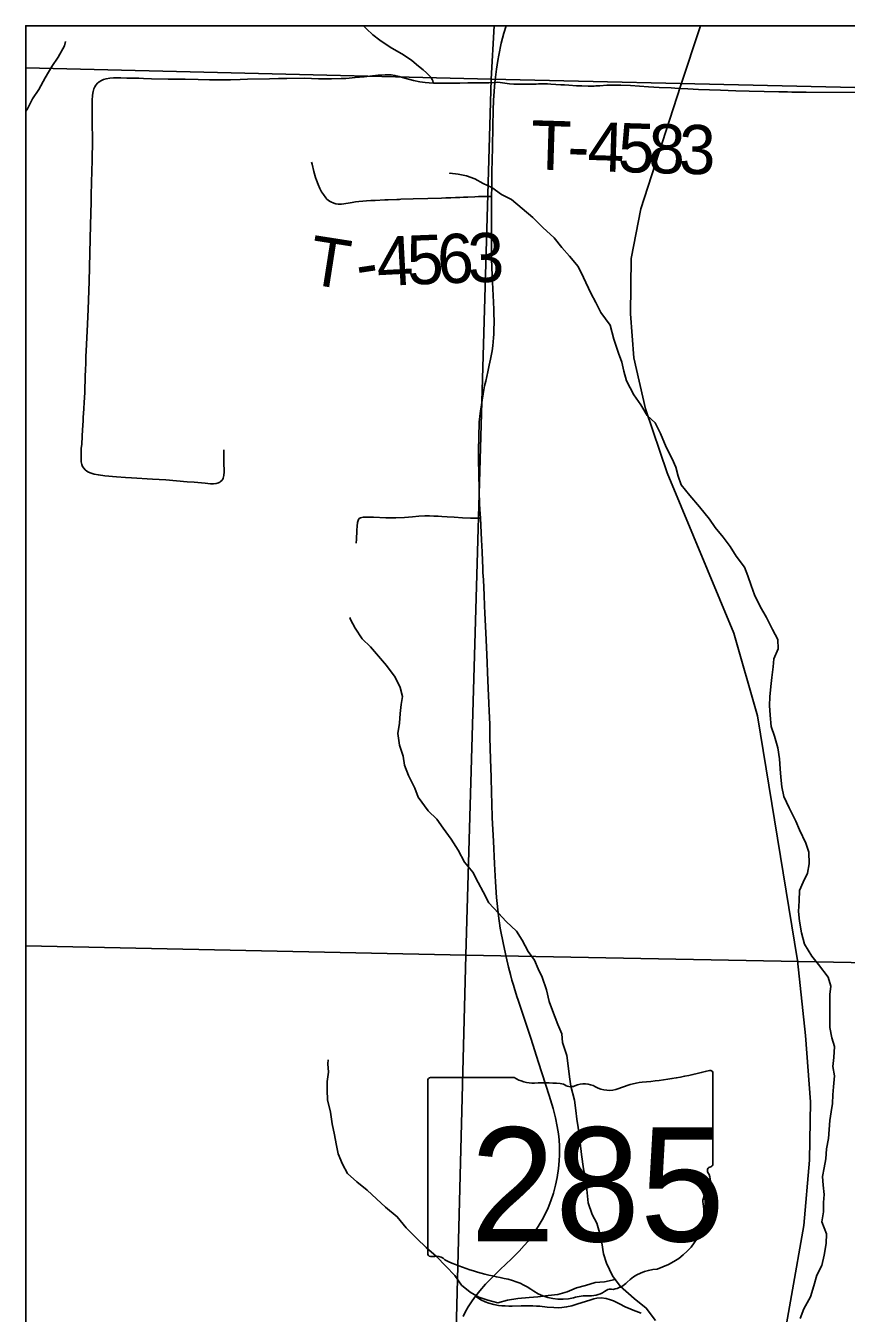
# Model space of a CAD drawing. Extents: x 0 to 191, y 0 to 55.
# Drawn here: x 143.275 to 143.75, y 24.673 to 25.418 of the extents above; entities that cross this region are included whole.
import ezdxf

# ---------------------------------------------------------------- set-up
doc = ezdxf.new("R2010")
doc.units = 0
for name, color, linetype in [('GM_X_Corporation', 7, 'Continuous'), ('GM_X_Minor_River', 7, 'Continuous'), ('GM_X_Rail_Line', 7, 'Continuous'), ('GM_X_State_Location', 7, 'Continuous'), ('GM_X_State_Route', 7, 'Continuous'), ('GM_X_State_Shield', 7, 'Continuous'), ('GM_X_Township_Road', 7, 'Continuous'), ('GM_X_Township_Road_Text', 7, 'Continuous')]:
    doc.layers.add(name, color=color, linetype=linetype)

msp = doc.modelspace()

# ---------------------------------------------------------------- linework, layer by layer
at = {"layer": 'GM_X_Corporation'}
for points in [[(149.5758, 25.41761), (143.27549, 25.41761), (143.27549, 22.87347), (143.3138, 22.87294), (143.47809, 22.86847), (143.4892, 23.25041), (143.50802, 23.86711), (143.51777, 23.86795), (143.52133, 23.86809), (143.52783, 23.86865), (143.53573, 23.86991), (143.5371, 23.871), (144.17888, 23.85682), (144.27104, 23.85429), (144.35683, 23.85102), (144.94266, 23.83902)], [(145.79254, 25.41761), (143.27549, 25.41761), (143.27549, 22.87347), (143.3138, 22.87294), (143.47809, 22.86847), (143.4892, 23.25041), (143.50802, 23.86711), (143.51777, 23.86795), (143.52133, 23.86809), (143.52783, 23.86865), (143.53573, 23.86991), (143.5371, 23.871), (144.17888, 23.85682), (144.27104, 23.85429), (144.35683, 23.85102), (144.94266, 23.83902)]]:
    msp.add_lwpolyline(points, dxfattribs=at)
for points in [[(143.54624, 25.41761), (143.27549, 25.41761), (143.27549, 25.39325), (143.54449, 25.38671)], [(144.04983, 25.41761), (143.54624, 25.41761), (143.54449, 25.38671), (144.04883, 25.37521)], [(143.27549, 25.39325), (143.27549, 24.88547), (143.5298, 24.88006), (143.54449, 25.38671)], [(143.54449, 25.38671), (144.04883, 25.37521), (144.04228, 25.12616), (144.03819, 24.9722), (144.03582, 24.87048), (143.5298, 24.88006)], [(143.27549, 24.88547), (143.27549, 24.38202), (143.51695, 24.37798), (143.5298, 24.88006)], [(144.03582, 24.87048), (144.03438, 24.81277), (144.0303, 24.65347), (144.02663, 24.49386), (144.02284, 24.36328), (143.51695, 24.37798), (143.5298, 24.88006)]]:
    msp.add_lwpolyline(points, close=True, dxfattribs=at)
at = {"layer": 'GM_X_Minor_River'}
for points in [[(143.27549, 25.36818), (143.27644, 25.36947), (143.2794, 25.37538), (143.28294, 25.38073), (143.28666, 25.38741), (143.29056, 25.39409), (143.29429, 25.39944), (143.29781, 25.40593), (143.29835, 25.40859)], [(143.63926, 25.18798), (143.63449, 25.19228), (143.63083, 25.1983), (143.6268, 25.20413), (143.62255, 25.21223), (143.62117, 25.2179), (143.61998, 25.223), (143.61803, 25.22828), (143.6153, 25.2364), (143.61314, 25.24452), (143.60776, 25.25185), (143.60487, 25.2575), (143.60197, 25.26296), (143.59772, 25.27201), (143.59462, 25.27841), (143.58964, 25.28442), (143.58524, 25.28929), (143.58083, 25.29492), (143.57434, 25.30091), (143.56841, 25.30671), (143.5562, 25.31717), (143.5503, 25.31994), (143.54477, 25.32405), (143.53983, 25.32645), (143.53489, 25.32904), (143.53014, 25.33088), (143.5254, 25.33177), (143.52047, 25.33228), (143.52066, 25.33228)], [(143.72302, 24.66995), (143.72504, 24.67566), (143.72894, 24.68254), (143.73096, 24.68882), (143.7326, 24.6951), (143.73556, 24.70063), (143.73682, 24.70672), (143.73808, 24.71337), (143.73821, 24.71906), (143.73549, 24.72585), (143.73637, 24.73174), (143.7365, 24.73705), (143.73683, 24.74179), (143.73621, 24.7471), (143.73596, 24.75221), (143.73686, 24.75715), (143.73775, 24.76228), (143.73825, 24.76817), (143.73933, 24.77406), (143.74016, 24.7845), (143.74087, 24.78962), (143.74157, 24.79437), (143.7419, 24.79931), (143.74223, 24.80405), (143.74273, 24.81031), (143.74191, 24.8158), (143.74243, 24.82093), (143.74274, 24.82738), (143.74136, 24.83229), (143.74016, 24.83834), (143.74003, 24.85104), (143.74015, 24.8573), (143.74067, 24.86224), (143.7391, 24.86733), (143.73354, 24.87466), (143.7297, 24.87954), (143.72547, 24.88651), (143.7237, 24.89312), (143.72249, 24.89974), (143.72205, 24.90542), (143.72237, 24.91149), (143.72249, 24.91756), (143.72471, 24.92233), (143.72712, 24.92747), (143.7282, 24.93299), (143.72794, 24.93962), (143.72618, 24.9449), (143.7225, 24.95263), (143.72056, 24.95772), (143.71669, 24.96526), (143.7136, 24.97186), (143.7124, 24.97753), (143.71178, 24.98302), (143.71135, 24.98794), (143.7111, 24.99363), (143.71009, 25.00006), (143.70812, 25.00686), (143.70618, 25.01233), (143.70554, 25.01896), (143.70529, 25.02446), (143.70543, 25.02957), (143.70593, 25.03546), (143.70663, 25.04077), (143.70733, 25.04685), (143.70766, 25.05159), (143.71024, 25.05731), (143.71, 25.06261), (143.70691, 25.06845), (143.70343, 25.07542), (143.69977, 25.08182), (143.69649, 25.08842), (143.69473, 25.09389), (143.69278, 25.09955), (143.69083, 25.10446), (143.68604, 25.11085), (143.68257, 25.11649), (143.67854, 25.12194), (143.67395, 25.12738), (143.67049, 25.13226), (143.66474, 25.13939), (143.65919, 25.14596), (143.6542, 25.15215), (143.65245, 25.15706), (143.65107, 25.16235), (143.64894, 25.16725), (143.64546, 25.17384), (143.64217, 25.18176), (143.63926, 25.18798)], [(143.63942, 24.66892), (143.63405, 24.67606), (143.62699, 24.68166), (143.61897, 24.68877), (143.61455, 24.69478), (143.61107, 24.70194), (143.60931, 24.70742), (143.6083, 24.71386), (143.6071, 24.71972), (143.60553, 24.7252), (143.60283, 24.7301), (143.60049, 24.73689), (143.59965, 24.74466), (143.59883, 24.75071), (143.59782, 24.75658), (143.5966, 24.76491), (143.59577, 24.77153), (143.59473, 24.78043), (143.59392, 24.78535), (143.5933, 24.79027), (143.59248, 24.79633), (143.59051, 24.80446), (143.58969, 24.80976), (143.58887, 24.81619), (143.58805, 24.82206), (143.5857, 24.82961), (143.58527, 24.83473), (143.58294, 24.84001), (143.57983, 24.84812), (143.57788, 24.85341), (143.5763, 24.86002), (143.57395, 24.86739), (143.57163, 24.87229), (143.5695, 24.87719), (143.56585, 24.88227), (143.56238, 24.88886), (143.55911, 24.89394), (143.55299, 24.89955), (143.54859, 24.90442), (143.54304, 24.91042), (143.53976, 24.91683), (143.53687, 24.9221), (143.53378, 24.92813), (143.52899, 24.93395), (143.52532, 24.94092), (143.52128, 24.94731), (143.51667, 24.95351), (143.51302, 24.95878), (143.50805, 24.96364), (143.5023, 24.97153), (143.50035, 24.97663), (143.49668, 24.98398), (143.49435, 24.99001), (143.49354, 24.99512), (143.49139, 25.00154), (143.49056, 25.00836), (143.49144, 25.01424), (143.49176, 25.01993), (143.49247, 25.02506), (143.49317, 25.02981), (143.4918, 25.03491), (143.48889, 25.04094), (143.48391, 25.0477), (143.47931, 25.05295), (143.47471, 25.0584), (143.46994, 25.06308), (143.4659, 25.06928), (143.4632, 25.07418), (143.46281, 25.0755)], [(143.61614, 24.69262), (143.60986, 24.69131), (143.60457, 24.69087), (143.59891, 24.68909), (143.59363, 24.6877), (143.58836, 24.68536), (143.58289, 24.68396), (143.57741, 24.68333), (143.57136, 24.68249), (143.56645, 24.68224), (143.55983, 24.68159), (143.55379, 24.68057), (143.54832, 24.67918), (143.54244, 24.68062), (143.53731, 24.68227), (143.53237, 24.68524), (143.52721, 24.68935), (143.52337, 24.6948), (143.51821, 24.70023), (143.51285, 24.70586), (143.50693, 24.71109), (143.50139, 24.71634), (143.49527, 24.72252), (143.4901, 24.7289), (143.48342, 24.73432), (143.47807, 24.73918), (143.47272, 24.74424), (143.4668, 24.74909), (143.46146, 24.75396), (143.45856, 24.75923), (143.45604, 24.76527), (143.45484, 24.77094), (143.45384, 24.77624), (143.45245, 24.78267), (143.45162, 24.78929), (143.44984, 24.79648), (143.4496, 24.80216), (143.44973, 24.80709), (143.45043, 24.81241), (143.45, 24.81733), (143.45017, 24.81961)]]:
    msp.add_lwpolyline(points, dxfattribs=at)
at = {"layer": 'GM_X_Rail_Line'}
msp.add_lwpolyline([(143.68239, 24.48087), (143.72503, 24.72385), (143.72835, 24.76156), (143.7289, 24.7954), (143.726, 24.83366), (143.7215, 24.87699), (143.69829, 25.01853), (143.68456, 25.06629), (143.64615, 25.15907), (143.63357, 25.19598), (143.62695, 25.22548), (143.62502, 25.25105), (143.62538, 25.28306), (143.63082, 25.31166), (143.65378, 25.38266), (143.66529, 25.41761)], dxfattribs=at)
at = {"layer": 'GM_X_State_Route'}
msp.add_lwpolyline([(143.5282, 24.67115), (143.52936, 24.67365), (143.53117, 24.67685), (143.53337, 24.6802), (143.53532, 24.68286), (143.53556, 24.68318), (143.53787, 24.68608), (143.54114, 24.6898), (143.54498, 24.69383), (143.54965, 24.69837), (143.55618, 24.70456), (143.56059, 24.70895), (143.56357, 24.71215), (143.56578, 24.71479), (143.56817, 24.71808), (143.5716, 24.72328), (143.57388, 24.727), (143.57568, 24.7303), (143.57737, 24.73399), (143.57896, 24.73807), (143.58044, 24.74251), (143.58162, 24.74704), (143.58257, 24.75162), (143.58342, 24.75686), (143.58379, 24.76123), (143.58391, 24.76466), (143.58387, 24.76965), (143.58364, 24.7734), (143.58325, 24.77681), (143.58255, 24.78113), (143.58153, 24.78602), (143.58016, 24.79146), (143.57795, 24.79892), (143.57178, 24.81815), (143.56734, 24.83206), (143.56481, 24.83973), (143.5623, 24.84709), (143.55975, 24.85475), (143.5595, 24.85564), (143.55812, 24.86008), (143.55733, 24.86273), (143.55644, 24.86565), (143.55556, 24.86893), (143.55444, 24.87317), (143.55305, 24.87913), (143.55146, 24.88626), (143.54964, 24.89568), (143.54863, 24.90294), (143.54748, 24.91347), (143.54692, 24.92255), (143.54642, 24.93292), (143.54574, 24.94607), (143.54497, 24.95954), (143.54471, 24.96812), (143.54453, 24.97384), (143.54432, 24.98307), (143.54406, 24.99341), (143.54373, 25.00606), (143.54359, 25.01372), (143.54327, 25.02118), (143.54312, 25.02584), (143.54276, 25.03451), (143.54231, 25.04364), (143.54203, 25.04936), (143.54164, 25.0583), (143.54138, 25.06655), (143.54085, 25.07787), (143.54064, 25.0822), (143.54034, 25.08825), (143.53989, 25.09723), (143.53968, 25.10149), (143.53955, 25.1042), (143.53939, 25.10818), (143.53919, 25.11344), (143.53886, 25.12028), (143.53816, 25.13276), (143.53783, 25.13795), (143.53769, 25.14106), (143.5374, 25.14849), (143.53726, 25.15936), (143.53717, 25.16588), (143.53715, 25.17086), (143.5373, 25.18095), (143.53742, 25.18705), (143.53753, 25.18859), (143.53784, 25.19164), (143.53808, 25.19346), (143.53822, 25.19468), (143.53879, 25.19831), (143.53918, 25.20107), (143.53984, 25.20472), (143.54062, 25.20929), (143.54124, 25.21201), (143.54244, 25.21746), (143.54335, 25.22139), (143.54404, 25.22475), (143.5449, 25.22967), (143.5453, 25.23245), (143.54582, 25.23709), (143.54595, 25.23927), (143.54604, 25.24176), (143.54608, 25.24612), (143.54607, 25.24797), (143.54607, 25.24859), (143.54605, 25.24952), (143.54601, 25.25201), (143.54596, 25.25356), (143.54567, 25.2578), (143.54494, 25.2731), (143.54461, 25.28272), (143.54453, 25.30861), (143.54465, 25.31893), (143.54472, 25.3246), (143.54482, 25.33322), (143.54511, 25.34691), (143.5454, 25.35965), (143.54566, 25.36866), (143.54586, 25.37454), (143.54661, 25.38486), (143.54751, 25.39256), (143.54822, 25.39751), (143.54877, 25.40058), (143.55028, 25.40752), (143.55173, 25.41322), (143.55304, 25.41761)], dxfattribs=at)
at = {"layer": 'GM_X_State_Shield'}
for p, q in [((143.55768, 24.80933), (143.50942, 24.80933)), ((143.67259, 24.75947), (143.67259, 24.81181)), ((143.5078, 24.80761), (143.5078, 24.70755)), ((143.67257, 24.75948), (143.67259, 24.75947))]:
    msp.add_line(p, q, dxfattribs=at)
for centre, major_axis, start_param, end_param in [((143.50968, 24.80783), (0.00191, 0), 1.712693, 3.28349), ((143.56917, 24.82095), (0.01852, 0), 4.042523, 4.731795), ((143.61389, 24.94575), (0.17476, 0), 4.814394, 5.042369), ((143.67076, 24.81203), (0.00183, 0), 6.141152, 7.989035), ((143.57531, 24.75316), (0.06648, 0), 1.404758, 1.657858), ((143.5904, 24.80834), (0.00534, 0), 3.836095, 5.185415), ((143.59824, 24.79678), (0.01111, 0), 0.950623, 2.079405), ((143.61258, 24.81264), (0.01336, 0), 4.081561, 5.145723), ((143.63618, 24.77877), (0.03516, 0), 1.699011, 2.107814), ((143.67216, 24.75563), (0.00284, 0), 1.883978, 3.671073), ((143.67063, 24.75927), (0.00196, 0), 5.05454, 6.418171), ((143.6541, 24.74901), (0.01704, 0), 5.934695, 6.695948), ((143.67916, 24.73757), (0.0124, 0), 2.387724, 3.262537), ((143.62368, 24.73091), (0.04371, 0), 5.101752, 6.440018), ((143.5097, 24.70733), (0.00193, 0), 3.00124, 4.508301), ((143.50999, 24.71757), (0.0147, 0), 4.665946, 4.897461), ((143.513, 24.70178), (0.0053, 0), 0.519207, 1.627899), ((143.57991, 24.79168), (0.1262, 0), 4.195997, 4.488961), ((143.64211, 24.67946), (0.02394, 0), 1.647645, 2.488434), ((143.54229, 24.6626), (0.03949, 0), 0.823519, 1.323587), ((143.61177, 24.69785), (0.01412, 0), 4.937069, 5.64225), ((143.58499, 24.70128), (0.02506, 0), 4.026481, 4.996735), ((143.59947, 24.66669), (0.02059, 0), 1.495662, 1.94098), ((143.6013, 24.69379), (0.01335, 0), 4.691044, 5.507374), ((143.61338, 24.6841), (0.00376, 0), 1.147584, 2.315152)]:
    msp.add_ellipse(centre, major_axis=major_axis, ratio=0.8, start_param=start_param, end_param=end_param, dxfattribs=at)
at = {"layer": 'GM_X_Township_Road'}
for points in [[(143.51106, 25.38443), (143.51095, 25.38475), (143.51065, 25.38569), (143.51027, 25.38651), (143.51002, 25.38701), (143.50966, 25.3876), (143.50916, 25.38819), (143.50878, 25.38863), (143.50837, 25.38908), (143.50711, 25.39034), (143.50505, 25.39213), (143.50241, 25.39422), (143.49856, 25.39742), (143.49368, 25.40074), (143.48601, 25.40529), (143.48003, 25.40932), (143.47612, 25.41231), (143.47232, 25.41574), (143.47075, 25.41738), (143.47059, 25.41761)], [(143.31389, 25.36034), (143.31384, 25.36286), (143.31387, 25.36658), (143.31391, 25.37434), (143.31409, 25.37744), (143.31441, 25.37959), (143.31483, 25.38108), (143.3153, 25.38222), (143.31594, 25.38328), (143.31696, 25.38444), (143.31791, 25.38525), (143.31923, 25.38603), (143.32037, 25.38651), (143.32186, 25.38694), (143.32401, 25.38728), (143.32617, 25.38744), (143.33051, 25.38745), (143.33391, 25.38735), (143.33608, 25.38734), (143.33825, 25.38727), (143.34073, 25.3872), (143.34351, 25.38709), (143.34815, 25.38697), (143.35776, 25.38677), (143.36766, 25.38669), (143.37509, 25.38651), (143.38161, 25.38638), (143.38844, 25.38635), (143.39373, 25.3864), (143.39931, 25.38652), (143.40365, 25.38665), (143.41633, 25.38696), (143.42159, 25.38711), (143.42625, 25.38716), (143.4365, 25.3872), (143.44473, 25.38696), (143.45212, 25.38696), (143.45777, 25.38703), (143.46039, 25.38714), (143.46231, 25.38728), (143.46576, 25.38765), (143.47094, 25.38811), (143.47439, 25.38852), (143.47916, 25.38898), (143.48315, 25.38916), (143.48669, 25.38921), (143.48876, 25.38889), (143.49119, 25.38824), (143.49449, 25.38723), (143.49959, 25.38586), (143.50321, 25.38521), (143.50635, 25.38482), (143.50851, 25.3846), (143.51106, 25.38443)], [(143.51106, 25.38443), (143.51285, 25.3844), (143.51407, 25.3844), (143.5156, 25.38442), (143.51648, 25.38446), (143.51808, 25.38445), (143.51947, 25.38444), (143.5206, 25.38443), (143.52267, 25.38444), (143.52626, 25.38447), (143.53088, 25.38451), (143.53648, 25.38454), (143.53833, 25.38457), (143.53925, 25.38458), (143.54166, 25.3846), (143.54314, 25.38463), (143.54661, 25.38486)], [(143.54661, 25.38486), (143.54798, 25.38497), (143.54955, 25.38488), (143.55225, 25.38447), (143.55501, 25.38405), (143.55748, 25.38386), (143.56151, 25.38379), (143.57048, 25.38391), (143.57172, 25.38392), (143.5742, 25.38396), (143.57606, 25.38395), (143.57699, 25.38393), (143.57884, 25.38387), (143.58469, 25.38349), (143.58685, 25.38335), (143.58932, 25.38318), (143.59366, 25.38293), (143.59676, 25.3828), (143.60049, 25.38272), (143.60266, 25.38276), (143.6039, 25.38275), (143.60483, 25.38281), (143.6073, 25.3829), (143.61131, 25.38319), (143.61348, 25.38331), (143.61564, 25.38333), (143.61935, 25.38323), (143.6249, 25.38297), (143.63539, 25.38235), (143.64158, 25.38199), (143.6484, 25.38164), (143.65057, 25.38153), (143.65398, 25.38136), (143.65801, 25.38116), (143.6642, 25.38083), (143.67688, 25.3803), (143.68585, 25.38005), (143.69359, 25.37987), (143.70226, 25.37964), (143.71062, 25.37939), (143.71559, 25.3793), (143.71807, 25.37921), (143.72646, 25.37917), (143.77573, 25.379)], [(143.38999, 25.17228), (143.38995, 25.1698), (143.39002, 25.16515), (143.39005, 25.15959), (143.38988, 25.15743), (143.38952, 25.15594), (143.38927, 25.15539), (143.38875, 25.15464), (143.3881, 25.15398), (143.38761, 25.15361), (143.38678, 25.15321), (143.38558, 25.15285), (143.38405, 25.15265), (143.38219, 25.15269), (143.37912, 25.15304), (143.3727, 25.15363), (143.36873, 25.15389), (143.35649, 25.15492), (143.34881, 25.1554), (143.33652, 25.15608), (143.33312, 25.1563), (143.32788, 25.15671), (143.3211, 25.15734), (143.31743, 25.15785), (143.315, 25.15835), (143.31322, 25.15885), (143.3118, 25.15944), (143.31075, 25.16008), (143.30979, 25.16084), (143.30898, 25.16176), (143.30834, 25.16281), (143.3079, 25.16396), (143.30757, 25.16547), (143.30741, 25.16702), (143.30741, 25.16982), (143.30756, 25.17321), (143.30779, 25.17564), (143.30835, 25.18426), (143.30833, 25.18457), (143.30838, 25.18581), (143.30846, 25.18674), (143.30858, 25.18891), (143.3087, 25.19139), (143.30881, 25.19325), (143.30938, 25.20287), (143.30954, 25.20535), (143.30965, 25.20752), (143.30971, 25.20938), (143.30977, 25.21154), (143.30983, 25.2137), (143.30989, 25.21586), (143.30996, 25.21771), (143.31001, 25.21895), (143.31012, 25.22204), (143.31028, 25.22606), (143.31061, 25.23318), (143.3111, 25.24497), (143.31146, 25.25368), (143.31211, 25.26971), (143.31253, 25.28631), (143.31294, 25.30235), (143.3132, 25.31569), (143.31327, 25.3188), (143.31355, 25.3278), (143.31369, 25.33277), (143.31383, 25.34052), (143.314, 25.35076), (143.31401, 25.35448), (143.31391, 25.35883), (143.31389, 25.36034)], [(143.44065, 25.3388), (143.4409, 25.33752), (143.4419, 25.33336), (143.44288, 25.32978), (143.4434, 25.32835), (143.44437, 25.32572), (143.44535, 25.32347), (143.44644, 25.32154), (143.44745, 25.32), (143.44893, 25.31801), (143.44953, 25.31738), (143.45028, 25.31673), (143.45099, 25.31625), (143.45185, 25.31573), (143.45356, 25.315), (143.45469, 25.31468), (143.45598, 25.31448), (143.45793, 25.31448), (143.46176, 25.31506), (143.46401, 25.31544), (143.4661, 25.3158), (143.46797, 25.31602), (143.47019, 25.31622), (143.47235, 25.31638), (143.47483, 25.31654), (143.47747, 25.31659), (143.48302, 25.31689), (143.48487, 25.31696), (143.48982, 25.31711), (143.49136, 25.31721), (143.49229, 25.31725), (143.4994, 25.31747), (143.50775, 25.31772), (143.51579, 25.31798), (143.51826, 25.31811), (143.52105, 25.31817), (143.52383, 25.3183), (143.52631, 25.31835), (143.52848, 25.31845), (143.53096, 25.31854), (143.53498, 25.31871), (143.53715, 25.31877), (143.54103, 25.31891), (143.54465, 25.31893)], [(143.4664, 25.11837), (143.46645, 25.11888), (143.46654, 25.12011), (143.46664, 25.12227), (143.46672, 25.12389), (143.46674, 25.12595), (143.46689, 25.12824), (143.46717, 25.13032), (143.46756, 25.13147), (143.46784, 25.13205), (143.46823, 25.1326), (143.46849, 25.13283), (143.46884, 25.13298), (143.46966, 25.13322), (143.47051, 25.13335), (143.47163, 25.13338), (143.47462, 25.13338), (143.4765, 25.13333), (143.48356, 25.13307), (143.48698, 25.13305), (143.48933, 25.13309), (143.4943, 25.13332), (143.49894, 25.13369), (143.50265, 25.134), (143.50605, 25.13415), (143.50883, 25.13416), (143.5113, 25.13407), (143.51377, 25.13396), (143.516, 25.13381), (143.51896, 25.13361), (143.52301, 25.13335), (143.52777, 25.13311), (143.53243, 25.13288), (143.53816, 25.13276)], [(143.53532, 24.68286), (143.5359, 24.68247), (143.53854, 24.68073), (143.54086, 24.67961), (143.54313, 24.6788), (143.54602, 24.67804), (143.54872, 24.67759), (143.55054, 24.6774), (143.55252, 24.6773), (143.55469, 24.67722), (143.55655, 24.67723), (143.56177, 24.67736), (143.56575, 24.67743), (143.56852, 24.67737), (143.57067, 24.67717), (143.57252, 24.67712), (143.57683, 24.67664), (143.58055, 24.67633), (143.58334, 24.67627), (143.5852, 24.67635), (143.58797, 24.6767), (143.591, 24.67735), (143.59457, 24.67841), (143.60135, 24.68071), (143.60374, 24.68135), (143.60556, 24.6817), (143.60802, 24.68188), (143.61078, 24.68164), (143.61344, 24.68091), (143.61514, 24.68023), (143.61819, 24.67876), (143.62229, 24.67667), (143.62371, 24.67607), (143.6251, 24.67542), (143.62653, 24.67485), (143.62795, 24.67424), (143.63112, 24.67303)]]:
    msp.add_lwpolyline(points, dxfattribs=at)

# ---------------------------------------------------------------- texts
at = {"layer": 'GM_X_State_Location'}
for s in ['s', 'r']:
    msp.add_text(s, height=0.0000947, dxfattribs=at).set_placement((143.58834, 24.75093))
msp.add_text('285', height=0.0000947, rotation=0.00001, dxfattribs=at).set_placement((143.55491, 24.74404))
at = {"layer": 'GM_X_State_Shield'}
msp.add_text('285', height=0.065918, dxfattribs=at).set_placement((143.53236, 24.71461))
at = {"layer": 'GM_X_Township_Road_Text'}
for s, rotation, p in [('T', 358.25547, (143.56698, 25.33461)), ('4', 358.25836, (143.59988, 25.3336)), ('5', 358.27646, (143.61738, 25.33307)), ('8', 358.37918, (143.63493, 25.33254)), ('3', 358.80559, (143.65265, 25.33204)), ('-', 358.25129, (143.58821, 25.33396)), ('T', 351.11048, (143.43762, 25.26849)), ('4', 2.98844, (143.47887, 25.26687)), ('5', 2.2748, (143.49625, 25.26778)), ('6', 2.1706, (143.51372, 25.26847)), ('3', 1.37916, (143.53111, 25.26913)), ('-', 8.67996, (143.46808, 25.26519))]:
    msp.add_text(s, height=0.02841, rotation=rotation, dxfattribs=at).set_placement(p)

doc.saveas('drawing.dxf')
